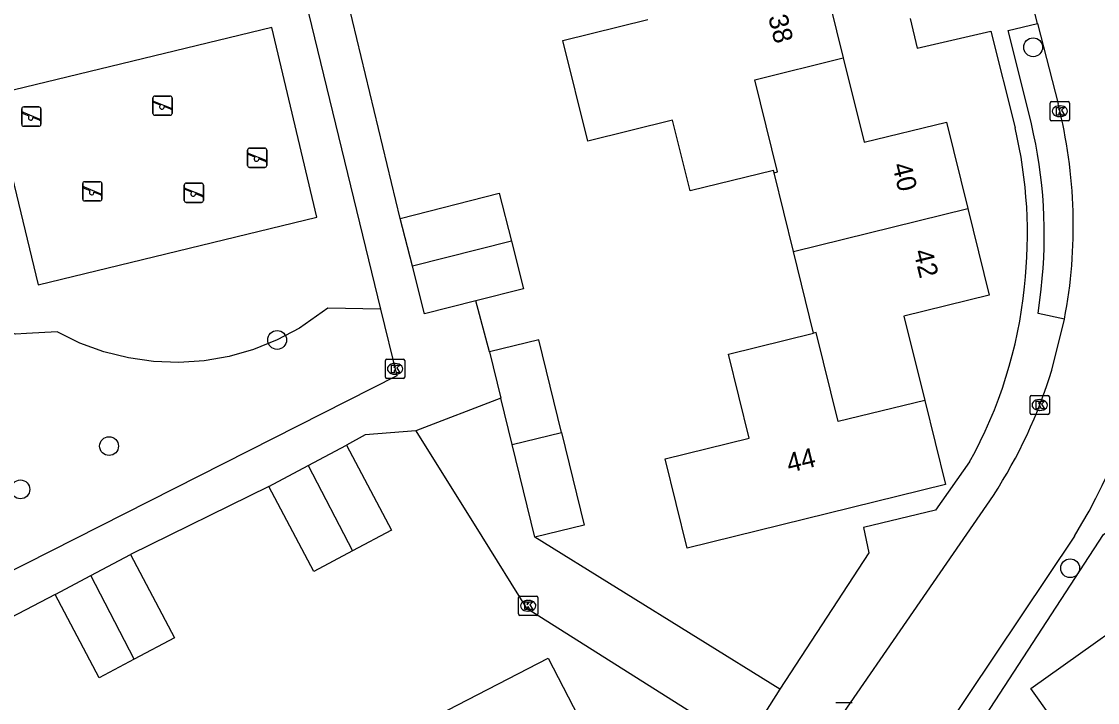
# Model space of a CAD drawing. Extents: x 158461 to 159795, y 387220 to 388672.
# Drawn here: x 159193.2 to 159249.1, y 387894.6 to 387929.9 of the extents above; entities that cross this region are included whole.
import ezdxf

# ---------------------------------------------------------------- set-up
doc = ezdxf.new("R2010")
doc.units = 0
for name, color, linetype in [('IMGEO_Boom', 7, 'Continuous'), ('IMGEO_Groenvoorziening', 7, 'Continuous'), ('IMGEO_Kolk', 7, 'Continuous'), ('IMGEO_Pand', 7, 'Continuous'), ('IMGEO_Pand_nummerreeks', 7, 'Continuous'), ('IMGEO_Rijbaan_lokaal_open', 7, 'Continuous'), ('IMGEO_Speelvoorziening', 7, 'Continuous'), ('IMGEO_Voetpad_open', 7, 'Continuous')]:
    doc.layers.add(name, color=color, linetype=linetype)

msp = doc.modelspace()

# ---------------------------------------------------------------- linework, layer by layer
at = {"layer": 'IMGEO_Boom'}
for centre in [(159245.722, 387928.575), (159206.483, 387913.38), (159197.758, 387907.868), (159193.159, 387905.619), (159247.644, 387901.526)]:
    msp.add_circle(centre, 0.489, dxfattribs=at)
at = {"layer": 'IMGEO_Groenvoorziening'}
for points in [[(159206.203, 387929.607), (159191.693, 387926.088), (159194.08, 387916.245), (159208.541, 387919.752), (159206.203, 387929.607)], [(159211.851, 387914.973), (159209.119, 387915.028), (159207.647, 387913.997), (159206.483, 387913.38), (159205.261, 387912.888), (159203.994, 387912.527), (159202.696, 387912.3), (159201.382, 387912.211), (159200.066, 387912.259), (159198.762, 387912.444), (159197.484, 387912.764), (159196.247, 387913.217), (159195.064, 387913.796), (159193.477, 387913.72), (159192.904, 387913.672), (159192.327, 387913.866), (159191.878, 387914.278), (159191.636, 387914.837), (159190.556, 387919.186)]]:
    msp.add_lwpolyline(points, dxfattribs=at)
at = {"layer": 'IMGEO_Kolk'}
for p, q in [((159246.607, 387924.829), (159246.607, 387925.681)), ((159246.682, 387925.755), (159247.534, 387925.755)), ((159247.608, 387925.681), (159247.608, 387924.829)), ((159247.095, 387925.535), (159247.12, 387925.535)), ((159247.534, 387924.755), (159246.682, 387924.755)), ((159247.118, 387924.975), (159247.093, 387924.975)), ((159212.106, 387911.452), (159212.106, 387912.304)), ((159212.181, 387912.378), (159213.033, 387912.378)), ((159213.107, 387912.304), (159213.107, 387911.452)), ((159212.594, 387912.158), (159212.619, 387912.158)), ((159213.033, 387911.378), (159212.181, 387911.378)), ((159212.617, 387911.598), (159212.592, 387911.598)), ((159245.64, 387910.501), (159246.492, 387910.501)), ((159245.565, 387909.575), (159245.565, 387910.427)), ((159246.053, 387910.281), (159246.078, 387910.281)), ((159246.566, 387910.427), (159246.566, 387909.575)), ((159246.492, 387909.501), (159245.64, 387909.501)), ((159246.076, 387909.721), (159246.051, 387909.721)), ((159219.013, 387899.151), (159219.013, 387900.003)), ((159219.088, 387900.077), (159219.94, 387900.077)), ((159220.014, 387900.003), (159220.014, 387899.151)), ((159219.501, 387899.857), (159219.526, 387899.857)), ((159219.94, 387899.077), (159219.088, 387899.077)), ((159219.524, 387899.297), (159219.499, 387899.297)), ((159235.483, 387894.554), (159236.335, 387894.554))]:
    msp.add_line(p, q, dxfattribs=at)
for points in [[(159246.607, 387924.829), (159246.607, 387925.681)], [(159246.682, 387925.755), (159247.534, 387925.755)], [(159247.608, 387925.681), (159247.608, 387924.829)], [(159246.928, 387925.455), (159247.051, 387925.455), (159247.051, 387925.304), (159247.181, 387925.455), (159247.345, 387925.455), (159247.199, 387925.304), (159247.352, 387925.055), (159247.2, 387925.055), (159247.115, 387925.219), (159247.051, 387925.152), (159247.051, 387925.055), (159246.928, 387925.055), (159246.928, 387925.455)], [(159247.534, 387924.755), (159246.682, 387924.755)], [(159212.106, 387911.452), (159212.106, 387912.304)], [(159212.181, 387912.378), (159213.033, 387912.378)], [(159213.107, 387912.304), (159213.107, 387911.452)], [(159212.427, 387912.078), (159212.55, 387912.078), (159212.55, 387911.927), (159212.68, 387912.078), (159212.844, 387912.078), (159212.698, 387911.927), (159212.851, 387911.678), (159212.699, 387911.678), (159212.614, 387911.842), (159212.55, 387911.775), (159212.55, 387911.678), (159212.427, 387911.678), (159212.427, 387912.078)], [(159213.033, 387911.378), (159212.181, 387911.378)], [(159245.64, 387910.501), (159246.492, 387910.501)], [(159245.565, 387909.575), (159245.565, 387910.427)], [(159245.886, 387910.201), (159246.009, 387910.201), (159246.009, 387910.05), (159246.139, 387910.201), (159246.303, 387910.201), (159246.157, 387910.05), (159246.31, 387909.801), (159246.158, 387909.801), (159246.073, 387909.965), (159246.009, 387909.898), (159246.009, 387909.801), (159245.886, 387909.801), (159245.886, 387910.201)], [(159246.566, 387910.427), (159246.566, 387909.575)], [(159246.492, 387909.501), (159245.64, 387909.501)], [(159219.013, 387899.151), (159219.013, 387900.003)], [(159219.088, 387900.077), (159219.94, 387900.077)], [(159220.014, 387900.003), (159220.014, 387899.151)], [(159219.334, 387899.777), (159219.457, 387899.777), (159219.457, 387899.626), (159219.587, 387899.777), (159219.751, 387899.777), (159219.605, 387899.626), (159219.758, 387899.377), (159219.606, 387899.377), (159219.521, 387899.541), (159219.457, 387899.474), (159219.457, 387899.377), (159219.334, 387899.377), (159219.334, 387899.777)], [(159219.94, 387899.077), (159219.088, 387899.077)], [(159235.483, 387894.554), (159236.335, 387894.554)]]:
    msp.add_lwpolyline(points, dxfattribs=at)
for centre, start, end in [((159246.684, 387925.679), 91.552, 178.448), ((159246.684, 387925.679), 91.552, 178.448), ((159247.532, 387925.679), 1.552, 88.448), ((159247.532, 387925.679), 1.552, 88.448), ((159246.684, 387924.831), 181.552, 268.448), ((159246.684, 387924.831), 181.552, 268.448), ((159247.532, 387924.831), 271.552, 358.448), ((159247.532, 387924.831), 271.552, 358.448), ((159212.183, 387912.302), 91.552, 178.448), ((159212.183, 387912.302), 91.552, 178.448), ((159213.031, 387912.302), 1.552, 88.448), ((159213.031, 387912.302), 1.552, 88.448), ((159212.183, 387911.454), 181.552, 268.448), ((159212.183, 387911.454), 181.552, 268.448), ((159213.031, 387911.454), 271.552, 358.448), ((159213.031, 387911.454), 271.552, 358.448), ((159245.642, 387910.425), 91.552, 178.448), ((159245.642, 387910.425), 91.552, 178.448), ((159246.49, 387910.425), 1.552, 88.448), ((159246.49, 387910.425), 1.552, 88.448), ((159245.642, 387909.577), 181.552, 268.448), ((159245.642, 387909.577), 181.552, 268.448), ((159246.49, 387909.577), 271.552, 358.448), ((159246.49, 387909.577), 271.552, 358.448), ((159219.09, 387900.001), 91.552, 178.448), ((159219.09, 387900.001), 91.552, 178.448), ((159219.938, 387900.001), 1.552, 88.448), ((159219.938, 387900.001), 1.552, 88.448), ((159219.09, 387899.153), 181.552, 268.448), ((159219.09, 387899.153), 181.552, 268.448), ((159219.938, 387899.153), 271.552, 358.448), ((159219.938, 387899.153), 271.552, 358.448)]:
    msp.add_arc(centre, 0.0765, start, end, dxfattribs=at)
for centre, major_axis, ratio, start_param, end_param in [((159247.094, 387925.255), (-0.387, 0.002), 0.722429, 4.712389, 7.853982), ((159247.119, 387925.255), (-0.39, 0.002), 0.717154, 1.570796, 4.712389), ((159212.593, 387911.878), (-0.387, 0.002), 0.722429, 4.712389, 7.853982), ((159212.618, 387911.878), (-0.39, 0.002), 0.717154, 1.570796, 4.712389), ((159246.052, 387910.001), (-0.387, 0.002), 0.722429, 4.712389, 7.853982), ((159246.077, 387910.001), (-0.39, 0.002), 0.717154, 1.570796, 4.712389), ((159219.5, 387899.577), (-0.387, 0.002), 0.722429, 4.712389, 7.853982), ((159219.525, 387899.577), (-0.39, 0.002), 0.717154, 1.570796, 4.712389)]:
    msp.add_ellipse(centre, major_axis=major_axis, ratio=ratio, start_param=start_param, end_param=end_param, dxfattribs=at)
at = {"layer": 'IMGEO_Pand'}
for points in [[(159234.826, 387932.255), (159235.867, 387928.023)], [(159232.279, 387922.059), (159232.248, 387922.185), (159227.913, 387921.118), (159227.009, 387924.792), (159222.605, 387923.708), (159221.319, 387928.931), (159225.723, 387930.015)], [(159232.279, 387922.059), (159232.46, 387922.104), (159231.28, 387926.894), (159235.867, 387928.023)], [(159235.867, 387928.023), (159236.946, 387923.641), (159241.225, 387924.694), (159242.331, 387920.198)], [(159233.286, 387917.97), (159232.279, 387922.059)], [(159212.873, 387919.691), (159218.014, 387920.997), (159218.644, 387918.515)], [(159233.286, 387917.97), (159242.331, 387920.198)], [(159242.331, 387920.198), (159243.438, 387915.701), (159239.016, 387914.612), (159240.092, 387910.242)], [(159213.503, 387917.21), (159212.873, 387919.691)], [(159218.644, 387918.515), (159213.503, 387917.21)], [(159218.644, 387918.515), (159219.274, 387916.035), (159216.792, 387915.405)], [(159234.328, 387913.736), (159233.286, 387917.97)], [(159216.792, 387915.405), (159214.133, 387914.73), (159213.503, 387917.21)], [(159221.243, 387908.572), (159220.069, 387913.38), (159217.509, 387912.755)], [(159240.092, 387910.242), (159241.167, 387905.875), (159227.764, 387902.576), (159226.625, 387907.205), (159230.979, 387908.277), (159229.904, 387912.647), (159234.328, 387913.736)], [(159240.092, 387910.242), (159235.6, 387909.137), (159234.462, 387913.763), (159234.328, 387913.736)], [(159217.509, 387912.755), (159218.096, 387910.352)], [(159218.683, 387907.948), (159218.096, 387910.352)], [(159218.683, 387907.948), (159221.243, 387908.572)], [(159221.243, 387908.572), (159222.416, 387903.767), (159219.856, 387903.142)], [(159208.102, 387906.867), (159210.076, 387907.915)], [(159210.076, 387907.915), (159212.422, 387903.498), (159210.402, 387902.426)], [(159219.856, 387903.142), (159218.683, 387907.948)], [(159206.05, 387905.777), (159208.102, 387906.867)], [(159208.102, 387906.867), (159210.402, 387902.426)], [(159210.402, 387902.426), (159208.396, 387901.36), (159206.05, 387905.777)], [(159196.812, 387901.149), (159198.865, 387902.235)], [(159198.865, 387902.235), (159201.154, 387897.908), (159199.064, 387896.802)], [(159194.958, 387900.168), (159196.812, 387901.149)], [(159199.064, 387896.802), (159196.812, 387901.149)], [(159250.8, 387888), (159245.607, 387895.28), (159253.088, 387900.617), (159258.283, 387893.334)], [(159199.064, 387896.802), (159197.247, 387895.841), (159194.958, 387900.168)], [(159214.823, 387893.894), (159220.55, 387896.86), (159224.17, 387889.871), (159218.444, 387886.905)]]:
    msp.add_lwpolyline(points, dxfattribs=at)
at = {"layer": 'IMGEO_Rijbaan_lokaal_open'}
for points in [[(159245.951, 387929.813), (159243.386, 387939.899)], [(159245.951, 387929.813), (159247.014, 387925.633)], [(159246.691, 387911.812), (159247.345, 387914.453)], [(159231.4, 387887.515), (159243.663, 387905.309)], [(159247.867, 387903.194), (159232.628, 387880.416), (159228.909, 387876.539)]]:
    msp.add_lwpolyline(points, dxfattribs=at)
for centre, radius, start, end in [((159221.314, 387919.475), 31.147, 328.4844, 12.3366), ((159222.103, 387919.301), 25.704, 349.1292, 14.2624), ((159222.119, 387919.297), 25.686, 327.0051, 343.0586)]:
    msp.add_arc(centre, radius, start, end, dxfattribs=at)
at = {"layer": 'IMGEO_Speelvoorziening'}
for p, q in [((159200.039, 387925.144), (159200.039, 387925.944)), ((159200.039, 387925.944), (159200.039, 387925.144)), ((159200.422, 387925.572), (159200.083, 387925.709)), ((159200.108, 387925.769), (159200.984, 387925.416)), ((159200.139, 387926.044), (159200.929, 387926.044)), ((159200.929, 387926.044), (159200.139, 387926.044)), ((159201.029, 387925.944), (159201.029, 387925.144)), ((159201.029, 387925.144), (159201.029, 387925.944)), ((159193.228, 387924.576), (159193.228, 387925.376)), ((159193.228, 387925.376), (159193.228, 387924.576)), ((159193.611, 387925.004), (159193.272, 387925.141)), ((159193.297, 387925.201), (159194.173, 387924.848)), ((159193.328, 387925.476), (159194.118, 387925.476)), ((159194.118, 387925.476), (159193.328, 387925.476)), ((159194.218, 387925.376), (159194.218, 387924.576)), ((159194.218, 387924.576), (159194.218, 387925.376)), ((159200.929, 387925.044), (159200.139, 387925.044)), ((159200.139, 387925.044), (159200.929, 387925.044)), ((159200.96, 387925.356), (159200.62, 387925.493)), ((159194.118, 387924.476), (159193.328, 387924.476)), ((159193.328, 387924.476), (159194.118, 387924.476)), ((159194.149, 387924.788), (159193.809, 387924.925)), ((159205.051, 387923.339), (159205.841, 387923.339)), ((159205.841, 387923.339), (159205.051, 387923.339)), ((159204.951, 387922.439), (159204.951, 387923.239)), ((159204.951, 387923.239), (159204.951, 387922.439)), ((159205.334, 387922.867), (159204.995, 387923.004)), ((159205.02, 387923.064), (159205.896, 387922.711)), ((159205.872, 387922.651), (159205.532, 387922.788)), ((159205.941, 387923.239), (159205.941, 387922.439)), ((159205.941, 387922.439), (159205.941, 387923.239)), ((159205.841, 387922.339), (159205.051, 387922.339)), ((159205.051, 387922.339), (159205.841, 387922.339)), ((159196.394, 387920.697), (159196.394, 387921.497)), ((159196.394, 387921.497), (159196.394, 387920.697)), ((159196.777, 387921.125), (159196.438, 387921.262)), ((159196.463, 387921.322), (159197.339, 387920.969)), ((159196.494, 387921.597), (159197.284, 387921.597)), ((159197.284, 387921.597), (159196.494, 387921.597)), ((159197.384, 387921.497), (159197.384, 387920.697)), ((159197.384, 387920.697), (159197.384, 387921.497)), ((159201.665, 387920.623), (159201.665, 387921.423)), ((159201.665, 387921.423), (159201.665, 387920.623)), ((159202.048, 387921.051), (159201.709, 387921.188)), ((159201.734, 387921.248), (159202.61, 387920.895)), ((159201.765, 387921.523), (159202.555, 387921.523)), ((159202.555, 387921.523), (159201.765, 387921.523)), ((159202.655, 387921.423), (159202.655, 387920.623)), ((159202.655, 387920.623), (159202.655, 387921.423)), ((159197.284, 387920.597), (159196.494, 387920.597)), ((159196.494, 387920.597), (159197.284, 387920.597)), ((159197.315, 387920.909), (159196.975, 387921.046)), ((159202.586, 387920.835), (159202.246, 387920.972)), ((159202.555, 387920.523), (159201.765, 387920.523)), ((159201.765, 387920.523), (159202.555, 387920.523))]:
    msp.add_line(p, q, dxfattribs=at)
for centre, radius, start, end in [((159200.139, 387925.944), 0.1, 90, 180), ((159200.139, 387925.944), 0.1, 90, 180), ((159200.096, 387925.739), 0.0327, 68.078, 248.078), ((159200.501, 387925.482), 0.12, 130.9928, 5.1632), ((159200.929, 387925.944), 0.1, 0, 90), ((159200.929, 387925.944), 0.1, 360, 90), ((159193.328, 387925.376), 0.1, 90, 180), ((159193.328, 387925.376), 0.1, 90, 180), ((159193.285, 387925.171), 0.0327, 68.078, 248.078), ((159194.118, 387925.376), 0.1, 0, 90), ((159194.118, 387925.376), 0.1, 360, 90), ((159200.139, 387925.144), 0.1, 180, 270), ((159200.139, 387925.144), 0.1, 180, 270), ((159200.929, 387925.144), 0.1, 270, 0), ((159200.929, 387925.144), 0.1, 270, 0), ((159200.972, 387925.386), 0.0327, 248.078, 68.078), ((159193.328, 387924.576), 0.1, 180, 270), ((159193.328, 387924.576), 0.1, 180, 270), ((159193.69, 387924.914), 0.12, 130.9928, 5.1632), ((159194.118, 387924.576), 0.1, 270, 0), ((159194.118, 387924.576), 0.1, 270, 0), ((159194.161, 387924.818), 0.0327, 248.078, 68.078), ((159205.051, 387923.239), 0.1, 90, 180), ((159205.051, 387923.239), 0.1, 90, 180), ((159205.841, 387923.239), 0.1, 0, 90), ((159205.841, 387923.239), 0.1, 360, 90), ((159205.008, 387923.034), 0.0327, 68.078, 248.078), ((159205.413, 387922.777), 0.12, 130.9928, 5.1632), ((159205.051, 387922.439), 0.1, 180, 270), ((159205.051, 387922.439), 0.1, 180, 270), ((159205.841, 387922.439), 0.1, 270, 0), ((159205.841, 387922.439), 0.1, 270, 0), ((159205.884, 387922.681), 0.0327, 248.078, 68.078), ((159196.494, 387921.497), 0.1, 90, 180), ((159196.494, 387921.497), 0.1, 90, 180), ((159196.451, 387921.292), 0.0327, 68.078, 248.078), ((159196.856, 387921.035), 0.12, 130.9928, 5.1632), ((159197.284, 387921.497), 0.1, 0, 90), ((159197.284, 387921.497), 0.1, 360, 90), ((159201.765, 387921.423), 0.1, 90, 180), ((159201.765, 387921.423), 0.1, 90, 180), ((159201.722, 387921.218), 0.0327, 68.078, 248.078), ((159202.555, 387921.423), 0.1, 0, 90), ((159202.555, 387921.423), 0.1, 360, 90), ((159196.494, 387920.697), 0.1, 180, 270), ((159196.494, 387920.697), 0.1, 180, 270), ((159197.284, 387920.697), 0.1, 270, 0), ((159197.284, 387920.697), 0.1, 270, 0), ((159197.327, 387920.939), 0.0327, 248.078, 68.078), ((159201.765, 387920.623), 0.1, 180, 270), ((159201.765, 387920.623), 0.1, 180, 270), ((159202.127, 387920.961), 0.12, 130.9928, 5.1632), ((159202.555, 387920.623), 0.1, 270, 0), ((159202.555, 387920.623), 0.1, 270, 0), ((159202.598, 387920.865), 0.0327, 248.078, 68.078)]:
    msp.add_arc(centre, radius, start, end, dxfattribs=at)
at = {"layer": 'IMGEO_Voetpad_open'}
for points in [[(159206.547, 387936.764), (159211.851, 387914.973)], [(159212.873, 387919.691), (159209.728, 387932.79)], [(159239.336, 387930.072), (159239.708, 387928.524), (159243.531, 387929.411), (159244.783, 387924.394)], [(159245.63, 387924.61), (159244.422, 387929.448), (159245.951, 387929.813)], [(159211.851, 387914.973), (159212.694, 387911.511), (159192.141, 387901.1), (159189.895, 387902.582), (159185.537, 387923.326)], [(159247.345, 387914.453), (159245.977, 387914.761), (159246.139, 387916.024)], [(159217.509, 387912.755), (159216.792, 387915.405)], [(159218.096, 387910.352), (159213.676, 387908.656)], [(159213.676, 387908.656), (159211.048, 387908.46), (159210.076, 387907.915)], [(159213.676, 387908.656), (159217.099, 387903.17), (159219.405, 387899.475), (159230.715, 387892.321)], [(159242.42, 387907.043), (159240.647, 387904.538), (159236.918, 387903.634), (159237.186, 387902.325), (159232.569, 387895.252)], [(159206.05, 387905.777), (159198.865, 387902.235)], [(159238.822, 387882.588), (159237.483, 387885.495), (159243.015, 387893.504), (159249.369, 387903.276), (159251.15, 387904.563)], [(159232.569, 387895.252), (159219.856, 387903.142)], [(159194.958, 387900.168), (159189.905, 387897.525), (159188.084, 387900.973), (159187.842, 387902.035)], [(159232.569, 387895.252), (159230.715, 387892.321)]]:
    msp.add_lwpolyline(points, dxfattribs=at)
for centre, radius, start, end in [((159221.465, 387918.869), 24.837, 353.4218, 13.3635), ((159221.493, 387918.872), 23.936, 353.4213, 13.3377), ((159221.897, 387918.473), 23.491, 330.8854, 354.2767)]:
    msp.add_arc(centre, radius, start, end, dxfattribs=at)

# ---------------------------------------------------------------- texts
at = {"layer": 'IMGEO_Pand_nummerreeks'}
for s, rotation, p in [('38', 283.8271, (159231.965, 387930.154)), ('40', 283.8247, (159238.397, 387922.462)), ('42', 283.8247, (159239.502, 387917.97)), ('44', 13.8278, (159233.06, 387906.475))]:
    msp.add_text(s, height=1, rotation=rotation, dxfattribs=at).set_placement(p)

doc.saveas('drawing.dxf')
